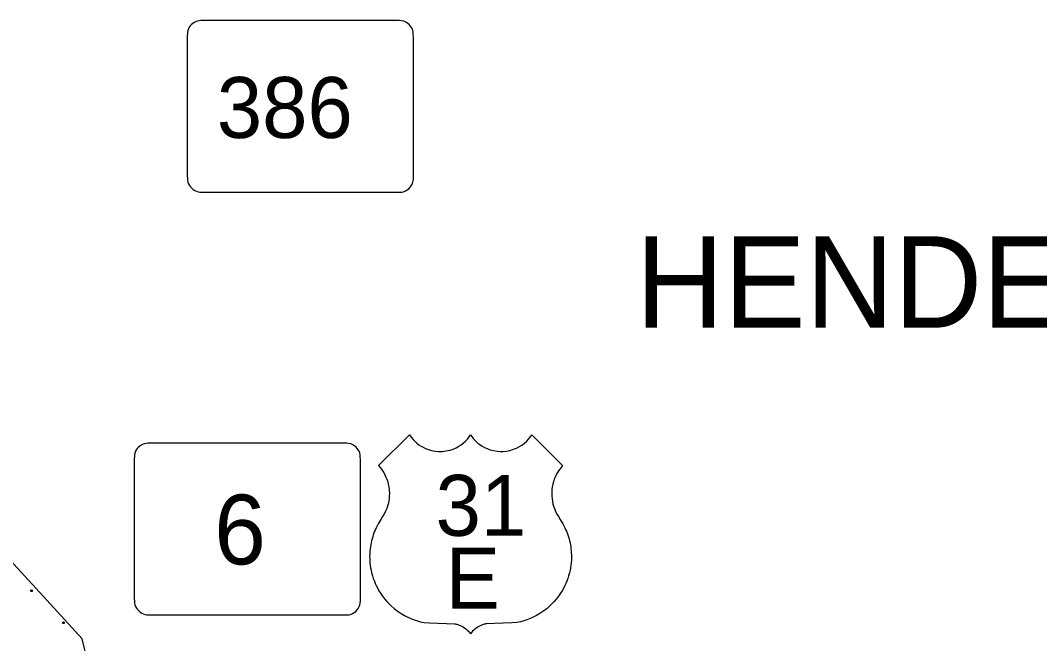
# Model space of a CAD drawing. Extents: x 1612280 to 1883141, y 560852 to 780851.
# Drawn here: x 1772365 to 1778550, y 718458 to 722237 of the extents above; entities that cross this region are included whole.
import ezdxf

# ---------------------------------------------------------------- set-up
doc = ezdxf.new("R2010")
doc.units = 0
for name, color, linetype in [('DESIGN - EROSION CONTROL - Devices', 7, 'Continuous'), ('DESIGN - ROW - Slope Lines', 7, 'Continuous'), ('DESIGN - SCRATCH - User 1', 7, 'Continuous'), ('SURVEY - DRAINAGE - Bridge Deck with Text', 7, 'Continuous'), ('SURVEY - VEGETATION - Features with Text', 7, 'Continuous')]:
    doc.layers.add(name, color=color, linetype=linetype)

msp = doc.modelspace()

# ---------------------------------------------------------------- linework, layer by layer
at = {"layer": 'DESIGN - EROSION CONTROL - Devices'}
for centre in [(1772431.7, 718778.5), (1772431.7, 718778.5), (1772625.8, 718584.3), (1772625.8, 718584.3)]:
    msp.add_circle(centre, 5.28, dxfattribs=at)
at = {"layer": 'DESIGN - ROW - Slope Lines'}
for p, q in [((1774639.3, 722237.1), (1773482.5, 722237)), ((1774639.3, 722237.1), (1773482.5, 722237)), ((1773377.3, 722135.8), (1773377.3, 721304.1)), ((1773377.3, 722135.8), (1773377.3, 721304.1)), ((1774750.2, 721305.4), (1774750.1, 722125.4)), ((1774750.2, 721305.4), (1774750.1, 722125.4)), ((1773483.7, 721194.7), (1774640.3, 721194.7)), ((1773483.7, 721194.7), (1774640.3, 721194.7)), ((1774317.6, 719674), (1773160.7, 719674)), ((1774317.6, 719674), (1773160.7, 719674)), ((1773055.5, 719572.8), (1773055.5, 718741)), ((1773055.5, 719572.8), (1773055.5, 718741)), ((1774428.4, 718742.4), (1774428.4, 719562.3)), ((1774428.4, 718742.4), (1774428.4, 719562.3)), ((1773161.9, 718631.6), (1774318.5, 718631.7)), ((1773161.9, 718631.6), (1774318.5, 718631.7))]:
    msp.add_line(p, q, dxfattribs=at)
for centre, radius, start, end in [((1773466.1, 722148.2), 89.8, 108.37112, 161.44943), ((1773466.1, 722148.2), 89.8, 108.37112, 161.44943), ((1773473.1, 722077), 160.4, 86.64849, 102.7002), ((1773473.1, 722077), 160.4, 86.64849, 102.7002), ((1774648.5, 722039), 198.2, 77.69717, 92.64266), ((1774648.5, 722039), 198.2, 77.69717, 92.64266), ((1774660.6, 722147.6), 90.3, 20.26254, 70.52739), ((1774660.6, 722147.6), 90.3, 20.26254, 70.52739), ((1773590.1, 722137), 212.8, 169.23609, 180.32076), ((1773590.1, 722137), 212.8, 169.23609, 180.32076), ((1774496.6, 722129.7), 253.6, 359.01662, 11.16742), ((1774496.6, 722129.7), 253.6, 359.01662, 11.16742), ((1773651.4, 721303.3), 274.1, 179.85269, 189.89633), ((1773651.4, 721303.3), 274.1, 179.85269, 189.89633), ((1773467.9, 721285.3), 91.3, 198.57232, 254.43173), ((1773467.9, 721285.3), 91.3, 198.57232, 254.43173), ((1774661.7, 721283.1), 89.4, 280.92548, 342.7445), ((1774661.7, 721283.1), 89.4, 280.92548, 342.7445), ((1774680.8, 721274.3), 68.6, 345.07006, 358.74357), ((1774680.8, 721274.3), 68.6, 345.07006, 358.74357), ((1773803.1, 721310.2), 947.1, 357.73728, 359.71273), ((1773803.1, 721310.2), 947.1, 357.73728, 359.71273), ((1773487.5, 721557.1), 362.4, 263.01086, 269.39857), ((1773487.5, 721557.1), 362.4, 263.01086, 269.39857), ((1774650.7, 721729.5), 534.8, 268.87949, 272.99424), ((1774650.7, 721729.5), 534.8, 268.87949, 272.99424), ((1773144.4, 719585.1), 89.8, 108.37116, 161.44948), ((1773144.4, 719585.1), 89.8, 108.37116, 161.44948), ((1773151.4, 719513.9), 160.4, 86.64853, 102.70024), ((1773151.4, 719513.9), 160.4, 86.64853, 102.70024), ((1774326.7, 719475.9), 198.2, 77.69721, 92.6427), ((1774326.7, 719475.9), 198.2, 77.69721, 92.6427), ((1774338.9, 719584.5), 90.3, 20.26258, 70.52744), ((1774338.9, 719584.5), 90.3, 20.26258, 70.52744), ((1773268.3, 719573.9), 212.8, 169.23613, 180.3208), ((1773268.3, 719573.9), 212.8, 169.23613, 180.3208), ((1774174.8, 719566.6), 253.6, 359.01667, 11.16746), ((1774174.8, 719566.6), 253.6, 359.01667, 11.16746), ((1773329.6, 718740.3), 274.1, 179.85274, 189.89638), ((1773329.6, 718740.3), 274.1, 179.85274, 189.89638), ((1773481.3, 718747.1), 947.1, 357.73733, 359.71277), ((1773481.3, 718747.1), 947.1, 357.73733, 359.71277), ((1773146.2, 718722.2), 91.3, 198.57237, 254.43178), ((1773146.2, 718722.2), 91.3, 198.57237, 254.43178), ((1774340, 718720.1), 89.4, 280.92552, 342.74455), ((1774340, 718720.1), 89.4, 280.92552, 342.74455), ((1774359, 718711.2), 68.6, 345.07011, 358.74362), ((1774359, 718711.2), 68.6, 345.07011, 358.74362), ((1773165.8, 718994), 362.4, 263.01091, 269.39861), ((1773165.8, 718994), 362.4, 263.01091, 269.39861), ((1774329, 719166.4), 534.8, 268.87953, 272.99429), ((1774329, 719166.4), 534.8, 268.87953, 272.99429)]:
    msp.add_arc(centre, radius, start, end, dxfattribs=at)
at = {"layer": 'DESIGN - SCRATCH - User 1'}
msp.add_lwpolyline([(1772873.2, 717938), (1772740.2, 718487), (1772483.4, 718768.4), (1771773.6, 719538.5), (1771373.3, 719989.7)], dxfattribs=at)
msp.add_lwpolyline([(1772873.2, 717938), (1772740.2, 718487), (1772483.4, 718768.4), (1771773.6, 719538.5), (1771373.3, 719989.7)], dxfattribs=at)
at = {"layer": 'SURVEY - DRAINAGE - Bridge Deck with Text'}
for points in [[(1774538.2, 719537.4), (1774725.6, 719723.9), (1774735.4, 719710.1), (1774747.7, 719695.4), (1774759.8, 719683.2), (1774771, 719673.4), (1774783.3, 719663.9), (1774796.2, 719655.5), (1774808.6, 719648.5), (1774823.1, 719641.6), (1774836.2, 719636.4), (1774852.6, 719631.2), (1774868.2, 719627.6), (1774884.7, 719624.9), (1774902.4, 719623.5), (1774910.4, 719623.3), (1774918.5, 719623.5), (1774926.4, 719623.8), (1774936.5, 719624.8), (1774946.9, 719626.2), (1774960.4, 719628.8), (1774972.9, 719632.1), (1774991, 719638.2), (1775008.3, 719645.7), (1775024.8, 719654.7), (1775038.7, 719663.7), (1775052.4, 719674.1), (1775065.7, 719686.1), (1775077.7, 719698.7), (1775088.9, 719712.6), (1775096.8, 719723.9), (1775103.7, 719713.9), (1775112.4, 719702.7), (1775120.4, 719693.7), (1775129.7, 719684.4), (1775141.4, 719674), (1775153.8, 719664.5), (1775166.9, 719655.8), (1775180.6, 719648.1), (1775196.5, 719640.6), (1775215.2, 719633.8), (1775236.4, 719628.2), (1775257.3, 719624.7), (1775275.4, 719623.4), (1775295.2, 719623.7), (1775315.4, 719625.8), (1775335.6, 719629.8), (1775357.9, 719636.6), (1775375.7, 719643.9), (1775390.2, 719651.4), (1775407.2, 719661.9), (1775421.4, 719672.4), (1775437.3, 719686.5), (1775448, 719697.7), (1775457.9, 719709.7), (1775467.9, 719723.9), (1775654.7, 719537.4)], [(1774538.2, 719537.4), (1774725.6, 719723.9), (1774735.4, 719710.1), (1774747.7, 719695.4), (1774759.8, 719683.2), (1774771, 719673.4), (1774783.3, 719663.9), (1774796.2, 719655.5), (1774808.6, 719648.5), (1774823.1, 719641.6), (1774836.2, 719636.4), (1774852.6, 719631.2), (1774868.2, 719627.6), (1774884.7, 719624.9), (1774902.4, 719623.5), (1774910.4, 719623.3), (1774918.5, 719623.5), (1774926.4, 719623.8), (1774936.5, 719624.8), (1774946.9, 719626.2), (1774960.4, 719628.8), (1774972.9, 719632.1), (1774991, 719638.2), (1775008.3, 719645.7), (1775024.8, 719654.7), (1775038.7, 719663.7), (1775052.4, 719674.1), (1775065.7, 719686.1), (1775077.7, 719698.7), (1775088.9, 719712.6), (1775096.8, 719723.9), (1775103.7, 719713.9), (1775112.4, 719702.7), (1775120.4, 719693.7), (1775129.7, 719684.4), (1775141.4, 719674), (1775153.8, 719664.5), (1775166.9, 719655.8), (1775180.6, 719648.1), (1775196.5, 719640.6), (1775215.2, 719633.8), (1775236.4, 719628.2), (1775257.3, 719624.7), (1775275.4, 719623.4), (1775295.2, 719623.7), (1775315.4, 719625.8), (1775335.6, 719629.8), (1775357.9, 719636.6), (1775375.7, 719643.9), (1775390.2, 719651.4), (1775407.2, 719661.9), (1775421.4, 719672.4), (1775437.3, 719686.5), (1775448, 719697.7), (1775457.9, 719709.7), (1775467.9, 719723.9), (1775654.7, 719537.4)], [(1774538.2, 719537.4), (1774547.3, 719526.8), (1774555.5, 719516.1), (1774563.1, 719504.9), (1774569.4, 719494.7), (1774576.2, 719482.2), (1774582.8, 719468.3), (1774588.4, 719454.3), (1774593.5, 719438.9), (1774597.3, 719424.4), (1774600.5, 719408.4), (1774602.8, 719390.7), (1774603.9, 719369), (1774603.5, 719352.6), (1774602.1, 719336.7), (1774600.1, 719322.7), (1774596.1, 719304.5), (1774592.2, 719290.6), (1774587.7, 719277.5), (1774582.8, 719265.4), (1774578, 719255), (1774570.2, 719241.3), (1774563, 719228.7), (1774552.5, 719211), (1774539.6, 719190), (1774535.9, 719184), (1774530, 719172.9), (1774523.4, 719159.8), (1774519.3, 719150.7), (1774514.5, 719139.4), (1774510.4, 719129), (1774506.5, 719118.1), (1774502.6, 719106.3), (1774498.9, 719093.7), (1774495.4, 719080.3), (1774492.9, 719069.1), (1774490.6, 719057.1), (1774488.6, 719045.2), (1774486.9, 719032.4), (1774485.7, 719020.9), (1774484.9, 719009.3), (1774484.4, 718998.4), (1774484.2, 718987.3), (1774484.4, 718974.8), (1774484.8, 718963.3), (1774485.9, 718948.7), (1774487.5, 718933.6), (1774489.8, 718918.3), (1774492.6, 718903.6), (1774496.2, 718887.3), (1774501.5, 718868.2), (1774506.2, 718853.7), (1774512.6, 718836.1), (1774518.6, 718822.4), (1774523.6, 718810.8), (1774530.9, 718796.2), (1774540.7, 718778.7), (1774549.8, 718764), (1774561.8, 718746.5), (1774574.4, 718730.1), (1774588.2, 718713.9), (1774602.6, 718698.5), (1774615.1, 718686.5), (1774632, 718671.8), (1774651.8, 718656.4), (1774676, 718640.2), (1774696.2, 718628.4), (1774715.6, 718618.4), (1774733.7, 718610.3), (1774754.5, 718602.3), (1774773.8, 718595.9), (1774793.1, 718590.6), (1774803, 718588.3), (1774815.6, 718586.7), (1774845.7, 718584), (1774951.3, 718580.7), (1774999, 718578.3), (1775003.5, 718577.7), (1775008.4, 718576.6), (1775013.5, 718575.3), (1775018.5, 718573.8), (1775023.3, 718572.3), (1775027.9, 718570.6), (1775033.2, 718568.4), (1775037.6, 718566.5), (1775042.7, 718564), (1775046.6, 718561.9), (1775050.6, 718559.6), (1775059.2, 718554.2), (1775068.3, 718547.5), (1775076.9, 718540.1), (1775084.5, 718532.6), (1775090.9, 718525.3), (1775096.4, 718517)], [(1774538.2, 719537.4), (1774547.3, 719526.8), (1774555.5, 719516.1), (1774563.1, 719504.9), (1774569.4, 719494.7), (1774576.2, 719482.2), (1774582.8, 719468.3), (1774588.4, 719454.3), (1774593.5, 719438.9), (1774597.3, 719424.4), (1774600.5, 719408.4), (1774602.8, 719390.7), (1774603.9, 719369), (1774603.5, 719352.6), (1774602.1, 719336.7), (1774600.1, 719322.7), (1774596.1, 719304.5), (1774592.2, 719290.6), (1774587.7, 719277.5), (1774582.8, 719265.4), (1774578, 719255), (1774570.2, 719241.3), (1774563, 719228.7), (1774552.5, 719211), (1774539.6, 719190), (1774535.9, 719184), (1774530, 719172.9), (1774523.4, 719159.8), (1774519.3, 719150.7), (1774514.5, 719139.4), (1774510.4, 719129), (1774506.5, 719118.1), (1774502.6, 719106.3), (1774498.9, 719093.7), (1774495.4, 719080.3), (1774492.9, 719069.1), (1774490.6, 719057.1), (1774488.6, 719045.2), (1774486.9, 719032.4), (1774485.7, 719020.9), (1774484.9, 719009.3), (1774484.4, 718998.4), (1774484.2, 718987.3), (1774484.4, 718974.8), (1774484.8, 718963.3), (1774485.9, 718948.7), (1774487.5, 718933.6), (1774489.8, 718918.3), (1774492.6, 718903.6), (1774496.2, 718887.3), (1774501.5, 718868.2), (1774506.2, 718853.7), (1774512.6, 718836.1), (1774518.6, 718822.4), (1774523.6, 718810.8), (1774530.9, 718796.2), (1774540.7, 718778.7), (1774549.8, 718764), (1774561.8, 718746.5), (1774574.4, 718730.1), (1774588.2, 718713.9), (1774602.6, 718698.5), (1774615.1, 718686.5), (1774632, 718671.8), (1774651.8, 718656.4), (1774676, 718640.2), (1774696.2, 718628.4), (1774715.6, 718618.4), (1774733.7, 718610.3), (1774754.5, 718602.3), (1774773.8, 718595.9), (1774793.1, 718590.6), (1774803, 718588.3), (1774815.6, 718586.7), (1774845.7, 718584), (1774951.3, 718580.7), (1774999, 718578.3), (1775003.5, 718577.7), (1775008.4, 718576.6), (1775013.5, 718575.3), (1775018.5, 718573.8), (1775023.3, 718572.3), (1775027.9, 718570.6), (1775033.2, 718568.4), (1775037.6, 718566.5), (1775042.7, 718564), (1775046.6, 718561.9), (1775050.6, 718559.6), (1775059.2, 718554.2), (1775068.3, 718547.5), (1775076.9, 718540.1), (1775084.5, 718532.6), (1775090.9, 718525.3), (1775096.4, 718517)], [(1775654.7, 719537.4), (1775645.6, 719526.8), (1775637.4, 719516.1), (1775629.8, 719504.9), (1775623.5, 719494.7), (1775616.6, 719482.2), (1775610.1, 719468.3), (1775604.5, 719454.3), (1775599.4, 719438.9), (1775595.6, 719424.4), (1775592.4, 719408.4), (1775590.1, 719390.7), (1775589, 719369), (1775589.4, 719352.6), (1775590.8, 719336.7), (1775592.8, 719322.7), (1775596.8, 719304.5), (1775600.7, 719290.6), (1775605.2, 719277.5), (1775610.1, 719265.4), (1775614.9, 719255), (1775622.7, 719241.3), (1775629.9, 719228.7), (1775640.4, 719211), (1775653.3, 719190), (1775657, 719184), (1775662.9, 719172.9), (1775669.4, 719159.8), (1775673.6, 719150.7), (1775678.4, 719139.4), (1775682.5, 719129), (1775686.4, 719118.1), (1775690.3, 719106.3), (1775694, 719093.7), (1775697.5, 719080.3), (1775700, 719069.1), (1775702.3, 719057.1), (1775704.3, 719045.2), (1775706, 719032.4), (1775707.2, 719020.9), (1775708, 719009.3), (1775708.5, 718998.4), (1775708.7, 718987.3), (1775708.5, 718974.8), (1775708.1, 718963.3), (1775707, 718948.7), (1775705.4, 718933.6), (1775703.1, 718918.3), (1775700.3, 718903.6), (1775696.7, 718887.3), (1775691.4, 718868.2), (1775686.7, 718853.7), (1775680.3, 718836.1), (1775674.3, 718822.4), (1775669.3, 718810.8), (1775662, 718796.2), (1775652.2, 718778.7), (1775643.1, 718764), (1775631.1, 718746.5), (1775618.5, 718730.1), (1775604.7, 718713.9), (1775590.2, 718698.5), (1775577.8, 718686.5), (1775560.9, 718671.8), (1775541.1, 718656.4), (1775516.9, 718640.2), (1775496.7, 718628.4), (1775477.3, 718618.4), (1775459.2, 718610.3), (1775438.4, 718602.3), (1775419.1, 718595.9), (1775399.8, 718590.6), (1775389.9, 718588.3), (1775377.3, 718586.7), (1775347.2, 718584), (1775241.6, 718580.7), (1775193.9, 718578.3), (1775189.4, 718577.7), (1775184.5, 718576.6), (1775179.4, 718575.3), (1775174.4, 718573.8), (1775169.6, 718572.3), (1775165, 718570.6), (1775159.7, 718568.4), (1775155.3, 718566.5), (1775150.2, 718564), (1775146.3, 718561.9), (1775142.2, 718559.6), (1775133.7, 718554.2), (1775124.6, 718547.5), (1775116, 718540.1), (1775108.4, 718532.6), (1775102, 718525.3), (1775096.4, 718517)], [(1775654.7, 719537.4), (1775645.6, 719526.8), (1775637.4, 719516.1), (1775629.8, 719504.9), (1775623.5, 719494.7), (1775616.6, 719482.2), (1775610.1, 719468.3), (1775604.5, 719454.3), (1775599.4, 719438.9), (1775595.6, 719424.4), (1775592.4, 719408.4), (1775590.1, 719390.7), (1775589, 719369), (1775589.4, 719352.6), (1775590.8, 719336.7), (1775592.8, 719322.7), (1775596.8, 719304.5), (1775600.7, 719290.6), (1775605.2, 719277.5), (1775610.1, 719265.4), (1775614.9, 719255), (1775622.7, 719241.3), (1775629.9, 719228.7), (1775640.4, 719211), (1775653.3, 719190), (1775657, 719184), (1775662.9, 719172.9), (1775669.4, 719159.8), (1775673.6, 719150.7), (1775678.4, 719139.4), (1775682.5, 719129), (1775686.4, 719118.1), (1775690.3, 719106.3), (1775694, 719093.7), (1775697.5, 719080.3), (1775700, 719069.1), (1775702.3, 719057.1), (1775704.3, 719045.2), (1775706, 719032.4), (1775707.2, 719020.9), (1775708, 719009.3), (1775708.5, 718998.4), (1775708.7, 718987.3), (1775708.5, 718974.8), (1775708.1, 718963.3), (1775707, 718948.7), (1775705.4, 718933.6), (1775703.1, 718918.3), (1775700.3, 718903.6), (1775696.7, 718887.3), (1775691.4, 718868.2), (1775686.7, 718853.7), (1775680.3, 718836.1), (1775674.3, 718822.4), (1775669.3, 718810.8), (1775662, 718796.2), (1775652.2, 718778.7), (1775643.1, 718764), (1775631.1, 718746.5), (1775618.5, 718730.1), (1775604.7, 718713.9), (1775590.2, 718698.5), (1775577.8, 718686.5), (1775560.9, 718671.8), (1775541.1, 718656.4), (1775516.9, 718640.2), (1775496.7, 718628.4), (1775477.3, 718618.4), (1775459.2, 718610.3), (1775438.4, 718602.3), (1775419.1, 718595.9), (1775399.8, 718590.6), (1775389.9, 718588.3), (1775377.3, 718586.7), (1775347.2, 718584), (1775241.6, 718580.7), (1775193.9, 718578.3), (1775189.4, 718577.7), (1775184.5, 718576.6), (1775179.4, 718575.3), (1775174.4, 718573.8), (1775169.6, 718572.3), (1775165, 718570.6), (1775159.7, 718568.4), (1775155.3, 718566.5), (1775150.2, 718564), (1775146.3, 718561.9), (1775142.2, 718559.6), (1775133.7, 718554.2), (1775124.6, 718547.5), (1775116, 718540.1), (1775108.4, 718532.6), (1775102, 718525.3), (1775096.4, 718517)]]:
    msp.add_lwpolyline(points, dxfattribs=at)

# ---------------------------------------------------------------- texts
at = {"layer": 'DESIGN - ROW - Slope Lines'}
for s, height, rotation, p in [('386', 369.6, 0.0012, (1773557, 721524.3)), ('386', 369.6, 0.0012, (1773557, 721524.3)), ('6', 422.4, 0.00124, (1773540.6, 718938.7)), ('6', 422.4, 0.00124, (1773540.6, 718938.7))]:
    msp.add_text(s, height=height, rotation=rotation, dxfattribs=at).set_placement(p)
at = {"layer": 'SURVEY - DRAINAGE - Bridge Deck with Text'}
for s, height, p in [('31', 369.59, (1774884.5, 719111.7)), ('31', 369.59, (1774884.5, 719111.7)), ('E', 369.6, (1774945.5, 718669.9)), ('E', 369.6, (1774945.5, 718669.9))]:
    msp.add_text(s, height=height, rotation=0.00002, dxfattribs=at).set_placement(p)
at = {"layer": 'SURVEY - VEGETATION - Features with Text'}
msp.add_text('HENDERSONVILLE', height=554.987, rotation=0.00002, dxfattribs=at).set_placement((1776098.8, 720373.6))
msp.add_text('HENDERSONVILLE', height=554.987, rotation=0.00002, dxfattribs=at).set_placement((1776098.8, 720373.6))

doc.saveas('drawing.dxf')
